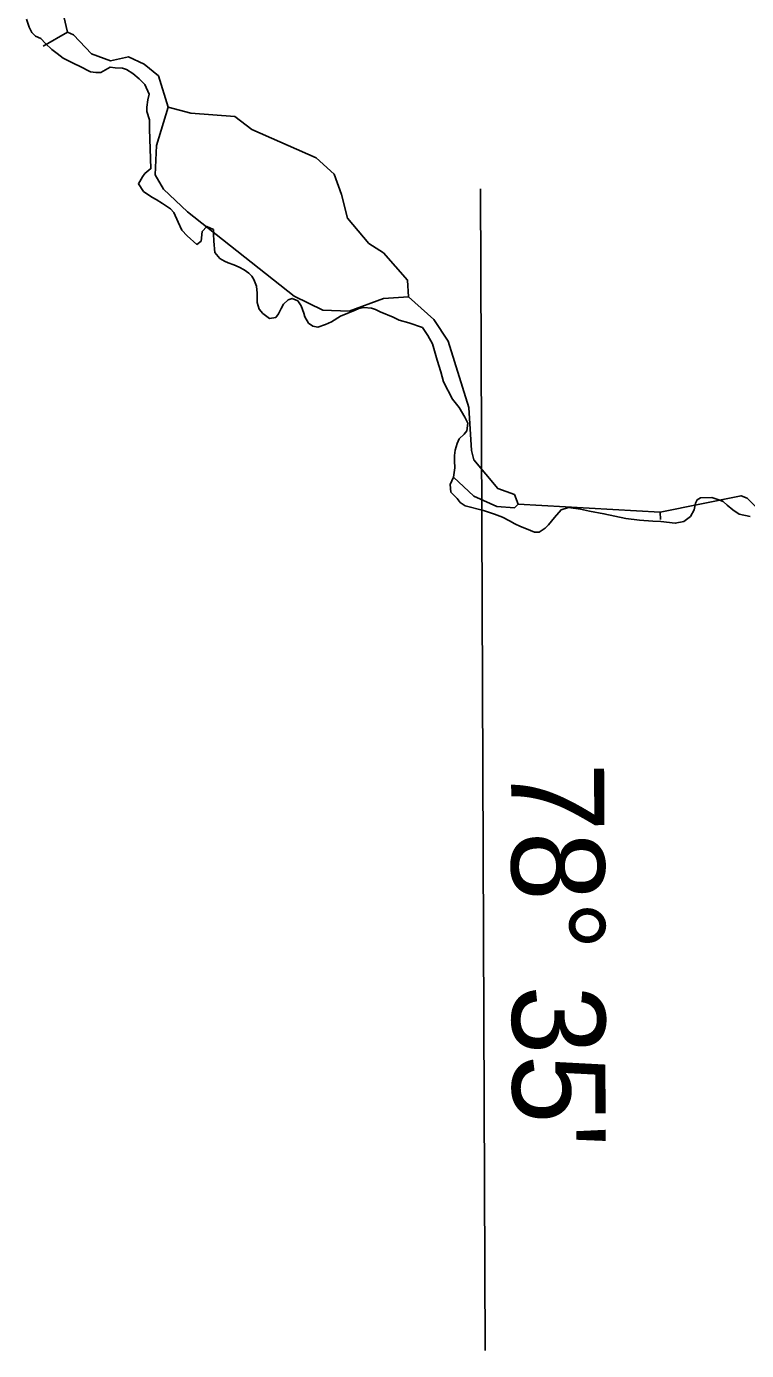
# Model space of a CAD drawing. Extents: x 2093524 to 2270757, y 289120 to 570408.
# Drawn here: x 2121730 to 2126758, y 426870 to 436115 of the extents above; entities that cross this region are included whole.
import ezdxf

# ---------------------------------------------------------------- set-up
doc = ezdxf.new("R2010")
doc.units = 0
for name, color, linetype in [('Exist Boundary Political CountyLine', 7, 'Continuous'), ('Exist Hydrographic Misc Water Feature', 7, 'Continuous'), ('Map Preparation Longitude Latitude Label', 7, 'Continuous'), ('Map Preparation Longitude Latitude Lines', 7, 'Continuous')]:
    doc.layers.add(name, color=color, linetype=linetype)

msp = doc.modelspace()

# ---------------------------------------------------------------- linework, layer by layer
at = {"layer": 'Exist Boundary Political CountyLine'}
for points in [[(2122589.8, 435462.2), (2122570.8, 435521.5), (2122570.2, 435552.1), (2122576.8, 435601.8), (2122586.5, 435642), (2122557.5, 435710), (2122517.2, 435749.8), (2122473.2, 435785.6), (2122429.2, 435813.3), (2122401.2, 435823.3), (2122349, 435826.9), (2122315.2, 435829.7), (2122249.5, 435794.4), (2122214.2, 435792.8), (2122177.2, 435799.2), (2122099.2, 435837.7), (2122065.2, 435853.6), (2122027.2, 435871.5), (2121985, 435893.2), (2121943, 435926), (2121907.8, 435954.9), (2121863, 435996.6), (2121829.2, 436031.9), (2121792.2, 436048), (2121766.8, 436073.6), (2121747.5, 436110.5), (2121729.8, 436166.7)], [(2125376.5, 432634.7), (2125352.2, 432610.7), (2125310.8, 432583.4), (2125278.5, 432583.4), (2125223, 432608.1), (2125178.8, 432623.8), (2125140.8, 432641.6), (2125102.8, 432663.5), (2125054.5, 432689.3), (2124998.5, 432709), (2124922.5, 432734.5), (2124792.5, 432767.9), (2124758.8, 432792), (2124737.8, 432818), (2124694.5, 432862.6), (2124688.2, 432917.2), (2124711.5, 432967.5), (2124721.2, 433033.5), (2124719, 433081.5), (2124719.8, 433119.3), (2124724.5, 433155.4), (2124738.2, 433203.5), (2124752, 433235.4), (2124786, 433268.6), (2124805.2, 433291.1), (2124813.2, 433344), (2124790.8, 433387.3), (2124751, 433455.4), (2124705.8, 433512.5), (2124641.8, 433632.9), (2124622.5, 433703.5), (2124596.8, 433783.7), (2124566.2, 433899.2), (2124532.8, 433958.1), (2124494.8, 434011.9), (2124400.5, 434045.6), (2124332.5, 434065.1), (2124290.2, 434085), (2124199, 434122.2), (2124168.2, 434138.4), (2124140.2, 434148.2), (2124086, 434152), (2124050.2, 434145.8), (2124020.2, 434131.6), (2123974.5, 434113.5), (2123922.5, 434091.1), (2123860.8, 434052.9), (2123817, 434032.8), (2123765, 434014.5), (2123728.8, 434021.2), (2123699, 434044.2), (2123672.8, 434088.1), (2123666.5, 434114), (2123648.2, 434164), (2123624, 434198.7), (2123586.2, 434215.6), (2123556.2, 434205.4), (2123525.2, 434175.2), (2123508.5, 434145.2), (2123490.8, 434109.1), (2123471, 434083.1), (2123427, 434076.8), (2123380.8, 434110.7), (2123354.8, 434140.4), (2123340.5, 434186.5), (2123340.2, 434252.3), (2123336, 434302.4), (2123318.2, 434349.1), (2123303.5, 434372.2), (2123283.5, 434392), (2123249.5, 434415.9), (2123215.2, 434433.8), (2123177.2, 434449.5), (2123139.2, 434463.3), (2123113.2, 434477.2), (2123081.2, 434495.1), (2123046.2, 434535.7), (2123039, 434616.6), (2123035.8, 434666.3), (2123035.8, 434696.8), (2122989.2, 434719.2), (2122957, 434683.9), (2122950.8, 434616.6), (2122920.2, 434592.5), (2122852.8, 434651.8), (2122814.2, 434693.6), (2122788.5, 434748.1), (2122758, 434815.5), (2122735.8, 434841.2), (2122679.5, 434879.7), (2122634.8, 434907.8), (2122606, 434924.1), (2122546.2, 434963.2), (2122511, 435016.2), (2122540, 435064.3), (2122557.5, 435088.3), (2122599.2, 435122), (2122594.2, 435260.2), (2122589, 435398.4), (2122589.8, 435462.2)], [(2126783.5, 432694.1), (2126708, 432710.2), (2126663, 432739), (2126623.2, 432772.6), (2126594.2, 432796.8), (2126564, 432808.9), (2126517, 432826.1), (2126437, 432824.1), (2126414.5, 432809.7), (2126403.2, 432785.6), (2126392, 432740.6), (2126366.2, 432692.5), (2126319.8, 432658.8), (2126260.5, 432646), (2126159.2, 432657.2), (2126104.8, 432660.4), (2126010.2, 432666.8), (2125915.5, 432679.7), (2125762.2, 432712.6), (2125662.2, 432729.9), (2125599.5, 432745.5)], [(2125599.5, 432745.5), (2125514.5, 432756.7), (2125463, 432740.6), (2125416.8, 432685.4), (2125376.5, 432634.7)]]:
    msp.add_lwpolyline(points, dxfattribs=at)
at = {"layer": 'Exist Hydrographic Misc Water Feature'}
for p, q in [((2122016.8, 436074.4), (2121990.7, 436183.3)), ((2126154.9, 432724.4), (2125163.9, 432780.3))]:
    msp.add_line(p, q, dxfattribs=at)
for points in [[(2121847.3, 435977.5), (2122016.8, 436074.4)], [(2122718.6, 435552), (2122650.8, 435769.8), (2122550.7, 435850.6), (2122441.6, 435901.9), (2122316.7, 435874.9), (2122183.7, 435923.5), (2122057.8, 436057.3), (2122016.8, 436074.4)], [(2124398.8, 434225.9), (2124223.7, 434216.2), (2123982.8, 434125.9), (2123799.7, 434132.9), (2123598.7, 434232), (2122854.8, 434820.9), (2122687.7, 434978.5), (2122628.6, 435078.1), (2122636.8, 435284.6), (2122718.6, 435552)], [(2124398.8, 434225.9), (2124389.8, 434344.2), (2124222.7, 434534.5), (2124121.8, 434598.8), (2123971.7, 434775.7), (2123928.9, 434940.6), (2123878.8, 435082.6), (2123752.7, 435196.7), (2123302.8, 435396), (2123185.8, 435486.9), (2122876.7, 435509.5), (2122718.6, 435552)], [(2125163.9, 432780.3), (2125137.9, 432846.4), (2125020.8, 432888.2), (2124853.9, 433088.3), (2124836.8, 433154.2), (2124818.8, 433453.2), (2124674.8, 433918.6), (2124574.8, 434068.2), (2124398.8, 434225.9)], [(2125163.9, 432780.3), (2125138.9, 432754.6), (2125013.8, 432763.7), (2124854.9, 432835.7), (2124711.4, 432966.7)], [(2127202.5, 432378.3), (2126762.9, 432820.6), (2126720.9, 432837.8), (2126154.9, 432724.4)], [(2126156.8, 432673.4), (2126154.9, 432724.4)]]:
    msp.add_lwpolyline(points, dxfattribs=at)
at = {"layer": 'Map Preparation Longitude Latitude Lines'}
msp.add_line((2124934.3, 426869.7), (2124900.3, 434981), dxfattribs=at)

# ---------------------------------------------------------------- texts
at = {"layer": 'Map Preparation Longitude Latitude Label'}
msp.add_text("78° 35'", height=650, rotation=270.24049, dxfattribs=at).set_placement((2125114, 430975.1))

doc.saveas('drawing.dxf')
